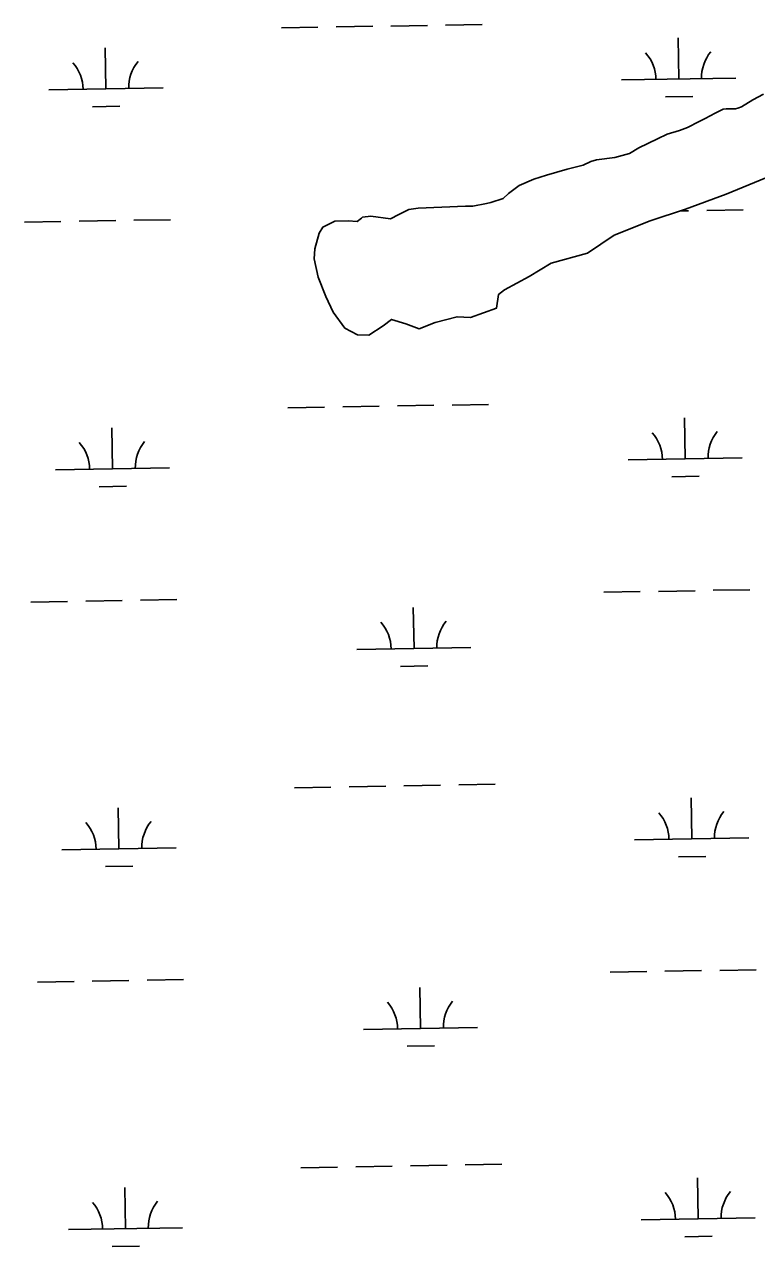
# Model space of a CAD drawing. Extents: x 3887375 to 3925618, y 296674 to 322633.
# Drawn here: x 3921896 to 3922538, y 305508 to 306578 of the extents above; entities that cross this region are included whole.
import ezdxf

# ---------------------------------------------------------------- set-up
doc = ezdxf.new("R2010")
doc.units = 0
doc.layers.add('V-TOPO-SHOR', color=7, linetype='Continuous')
doc.layers.add('V-WETL-SWMP', color=7, linetype='Continuous')

msp = doc.modelspace()

# ---------------------------------------------------------------- linework, layer by layer
at = {"layer": 'V-TOPO-SHOR'}
msp.add_lwpolyline([(3922550.6, 306445.5), (3922511, 306429.2), (3922475.2, 306416), (3922444.3, 306406), (3922412.9, 306393.2), (3922389.3, 306377.6), (3922357.6, 306368.9), (3922338.2, 306357.1), (3922316.7, 306345.4), (3922311.5, 306341.4), (3922309.8, 306329.5), (3922286.8, 306321.2), (3922275.1, 306321.9), (3922255.8, 306316.9), (3922241.8, 306311.3), (3922230.1, 306315.8), (3922217.8, 306319.6), (3922210.5, 306314.1), (3922197.7, 306305.9), (3922188, 306306), (3922176.9, 306311.9), (3922166.5, 306325.9), (3922160.1, 306339.6), (3922153.5, 306356.5), (3922150, 306372.5), (3922150.5, 306381.4), (3922154.4, 306395.2), (3922157.4, 306400.4), (3922168, 306405.6), (3922179.8, 306405.9), (3922187.7, 306405.4), (3922191.4, 306408.3), (3922192.3, 306409.2), (3922199.7, 306410.1), (3922216.8, 306407.7), (3922224, 306411.4), (3922232.9, 306415.8), (3922241, 306417), (3922282.6, 306418.7), (3922288.9, 306418.7), (3922300.9, 306421.1), (3922304.8, 306422), (3922315.4, 306425.5), (3922320.1, 306429.7), (3922329.4, 306436.8), (3922342.4, 306442.4), (3922353.6, 306445.8), (3922371.7, 306451.2), (3922385.6, 306454.7), (3922392.2, 306457.9), (3922397.4, 306459.2), (3922413.4, 306461.4), (3922426.2, 306464.7), (3922434.5, 306469.8), (3922450.6, 306477.7), (3922459.1, 306481.9), (3922470.1, 306485.1), (3922476.9, 306487.7), (3922487.3, 306492.8), (3922492.6, 306495.6), (3922501.3, 306500.2), (3922508.2, 306503.6), (3922510.8, 306503.9), (3922519.2, 306504), (3922521.2, 306504.6), (3922524.3, 306505.7), (3922534.3, 306511.8), (3922543.6, 306516.7)], dxfattribs=at)
at = {"layer": 'V-WETL-SWMP'}
for p, q in [((3922121.2, 306574.8), (3922153.2, 306575.3)), ((3922169.2, 306575.6), (3922201.2, 306576.2)), ((3922217.2, 306576.4), (3922249.1, 306577)), ((3922265.1, 306577.3), (3922297.1, 306577.8)), ((3922469.3, 306530), (3922468.7, 306566)), ((3921967.5, 306521.4), (3921966.9, 306557.4)), ((3921917.5, 306520.5), (3922017.5, 306522.3)), ((3922419.3, 306529.2), (3922519.3, 306530.9)), ((3922457.6, 306514.4), (3922481.6, 306514.8)), ((3922534.3, 306511.8), (3922524.3, 306505.7)), ((3922543.6, 306516.7), (3922534.3, 306511.8)), ((3921955.7, 306505.8), (3921979.7, 306506.2)), ((3922508.2, 306503.6), (3922501.3, 306500.2)), ((3922510.8, 306503.9), (3922508.2, 306503.6)), ((3922519.2, 306504), (3922510.8, 306503.9)), ((3922521.2, 306504.6), (3922519.2, 306504)), ((3922524.3, 306505.7), (3922521.2, 306504.6)), ((3922487.3, 306492.8), (3922476.9, 306487.7)), ((3922492.6, 306495.6), (3922487.3, 306492.8)), ((3922501.3, 306500.2), (3922492.6, 306495.6)), ((3922459.1, 306481.9), (3922450.6, 306477.7)), ((3922470.1, 306485.1), (3922459.1, 306481.9)), ((3922476.9, 306487.7), (3922470.1, 306485.1)), ((3922434.5, 306469.8), (3922426.2, 306464.7)), ((3922450.6, 306477.7), (3922434.5, 306469.8)), ((3922392.2, 306457.9), (3922385.6, 306454.7)), ((3922397.4, 306459.2), (3922392.2, 306457.9)), ((3922413.4, 306461.4), (3922397.4, 306459.2)), ((3922426.2, 306464.7), (3922413.4, 306461.4)), ((3922371.7, 306451.2), (3922353.6, 306445.8)), ((3922385.6, 306454.7), (3922371.7, 306451.2)), ((3922329.4, 306436.8), (3922320.1, 306429.7)), ((3922342.4, 306442.4), (3922329.4, 306436.8)), ((3922353.6, 306445.8), (3922342.4, 306442.4)), ((3922511, 306429.2), (3922550.6, 306445.5)), ((3922315.4, 306425.5), (3922304.8, 306422)), ((3922320.1, 306429.7), (3922315.4, 306425.5)), ((3922475.2, 306416), (3922511, 306429.2)), ((3922232.9, 306415.8), (3922224, 306411.4)), ((3922241, 306417), (3922232.9, 306415.8)), ((3922282.6, 306418.7), (3922241, 306417)), ((3922288.9, 306418.7), (3922282.6, 306418.7)), ((3922300.9, 306421.1), (3922288.9, 306418.7)), ((3922304.8, 306422), (3922300.9, 306421.1)), ((3922444.3, 306406), (3922475.2, 306416)), ((3922470.7, 306414.6), (3922477.9, 306414.7)), ((3922493.9, 306415), (3922525.9, 306415.5)), ((3921896.1, 306404.7), (3921928, 306405.3)), ((3921944, 306405.6), (3921976, 306406.1)), ((3921992, 306406.4), (3922024, 306406.9)), ((3922168, 306405.6), (3922157.4, 306400.4)), ((3922179.8, 306405.9), (3922168, 306405.6)), ((3922187.7, 306405.4), (3922179.8, 306405.9)), ((3922191.4, 306408.3), (3922187.7, 306405.4)), ((3922192.3, 306409.2), (3922191.4, 306408.3)), ((3922199.7, 306410.1), (3922192.3, 306409.2)), ((3922216.8, 306407.7), (3922199.7, 306410.1)), ((3922224, 306411.4), (3922216.8, 306407.7)), ((3922412.9, 306393.2), (3922444.3, 306406)), ((3922154.4, 306395.2), (3922150.5, 306381.4)), ((3922157.4, 306400.4), (3922154.4, 306395.2)), ((3922389.3, 306377.6), (3922412.9, 306393.2)), ((3922150.5, 306381.4), (3922150, 306372.5)), ((3922150, 306372.5), (3922153.5, 306356.5)), ((3922357.6, 306368.9), (3922389.3, 306377.6)), ((3922338.2, 306357.1), (3922357.6, 306368.9)), ((3922153.5, 306356.5), (3922160.1, 306339.6)), ((3922316.7, 306345.4), (3922338.2, 306357.1)), ((3922309.8, 306329.5), (3922311.5, 306341.4)), ((3922311.5, 306341.4), (3922316.7, 306345.4)), ((3922160.1, 306339.6), (3922166.5, 306325.9)), ((3922286.8, 306321.2), (3922309.8, 306329.5)), ((3922166.5, 306325.9), (3922176.9, 306311.9)), ((3922210.5, 306314.1), (3922217.8, 306319.6)), ((3922217.8, 306319.6), (3922230.1, 306315.8)), ((3922255.8, 306316.9), (3922275.1, 306321.9)), ((3922275.1, 306321.9), (3922286.8, 306321.2)), ((3922176.9, 306311.9), (3922188, 306306)), ((3922197.7, 306305.9), (3922210.5, 306314.1)), ((3922230.1, 306315.8), (3922241.8, 306311.3)), ((3922241.8, 306311.3), (3922255.8, 306316.9)), ((3922188, 306306), (3922197.7, 306305.9)), ((3922174.9, 306243), (3922206.9, 306243.5)), ((3922222.9, 306243.8), (3922254.9, 306244.4)), ((3922270.9, 306244.6), (3922302.8, 306245.2)), ((3922126.9, 306242.2), (3922158.9, 306242.7)), ((3922475, 306197.4), (3922474.4, 306233.4)), ((3921973.2, 306188.8), (3921972.6, 306224.8)), ((3922425, 306196.5), (3922525, 306198.3)), ((3921923.2, 306187.9), (3922023.2, 306189.6)), ((3922463.3, 306181.8), (3922487.3, 306182.2)), ((3921961.4, 306173.1), (3921985.4, 306173.6)), ((3921901.8, 306072.1), (3921933.8, 306072.7)), ((3921949.8, 306072.9), (3921981.7, 306073.5)), ((3921997.7, 306073.8), (3922029.7, 306074.3)), ((3922403.6, 306080.7), (3922435.6, 306081.3)), ((3922451.6, 306081.5), (3922483.6, 306082.1)), ((3922499.6, 306082.4), (3922531.6, 306082.9)), ((3922237.4, 306031.4), (3922236.7, 306067.4)), ((3922187.4, 306030.6), (3922287.3, 306032.3)), ((3922225.6, 306015.8), (3922249.6, 306016.2)), ((3922276.6, 305912), (3922308.6, 305912.6)), ((3922132.6, 305909.5), (3922164.6, 305910.1)), ((3922180.6, 305910.4), (3922212.6, 305910.9)), ((3922228.6, 305911.2), (3922260.6, 305911.7)), ((3921978.9, 305856.2), (3921978.3, 305892.1)), ((3922480.7, 305864.8), (3922480.1, 305900.8)), ((3922430.7, 305863.9), (3922530.7, 305865.6)), ((3921928.9, 305855.3), (3922028.9, 305857)), ((3922469, 305849.1), (3922493, 305849.5)), ((3921967.2, 305840.5), (3921991.1, 305840.9)), ((3921955.5, 305740.3), (3921987.5, 305740.9)), ((3922003.5, 305741.1), (3922035.5, 305741.7)), ((3922409.3, 305748.1), (3922441.3, 305748.6)), ((3922457.3, 305748.9), (3922489.3, 305749.5)), ((3922505.3, 305749.7), (3922537.3, 305750.3)), ((3921907.5, 305739.5), (3921939.5, 305740)), ((3922243.1, 305698.8), (3922242.4, 305734.8)), ((3922193.1, 305697.9), (3922293.1, 305699.7)), ((3922231.3, 305683.2), (3922255.3, 305683.6)), ((3922138.3, 305576.9), (3922170.3, 305577.5)), ((3922186.3, 305577.7), (3922218.3, 305578.3)), ((3922234.3, 305578.6), (3922266.3, 305579.1)), ((3922282.3, 305579.4), (3922314.3, 305579.9)), ((3921984.6, 305523.5), (3921984, 305559.5)), ((3922486.4, 305532.1), (3922485.8, 305568.1)), ((3922436.4, 305531.3), (3922536.4, 305533)), ((3921934.6, 305522.7), (3922034.6, 305524.4)), ((3922474.7, 305516.5), (3922498.7, 305516.9)), ((3921972.9, 305507.9), (3921996.9, 305508.3))]:
    msp.add_line(p, q, dxfattribs=at)
for centre, start, end in [((3922524.5, 306531.4), 140.2115, 181.7552), ((3921912.2, 306520.9), 0.2115, 41.7552), ((3922022.7, 306522.8), 140.2115, 181.7552), ((3922414.1, 306529.5), 0.2115, 41.7552), ((3921917.9, 306188.3), 0.2115, 41.7552), ((3922028.4, 306190.2), 140.2115, 181.7552), ((3922419.8, 306196.9), 0.2115, 41.7552), ((3922530.2, 306198.8), 140.2115, 181.7552), ((3922182.1, 306031), 0.2115, 41.7552), ((3922292.6, 306032.9), 140.2115, 181.7552), ((3922034.1, 305857.6), 140.2115, 181.7552), ((3922425.5, 305864.3), 0.2115, 41.7552), ((3922535.9, 305866.2), 140.2115, 181.7552), ((3921923.6, 305855.7), 0.2115, 41.7552), ((3922187.8, 305698.3), 0.2115, 41.7552), ((3922298.3, 305700.2), 140.2115, 181.7552), ((3922431.2, 305531.7), 0.2115, 41.7552), ((3922541.7, 305533.6), 140.2115, 181.7552), ((3921929.4, 305523.1), 0.2115, 41.7552), ((3922039.8, 305525), 140.2115, 181.7552)]:
    msp.add_arc(centre, 35.2, start, end, dxfattribs=at)

doc.saveas('drawing.dxf')
